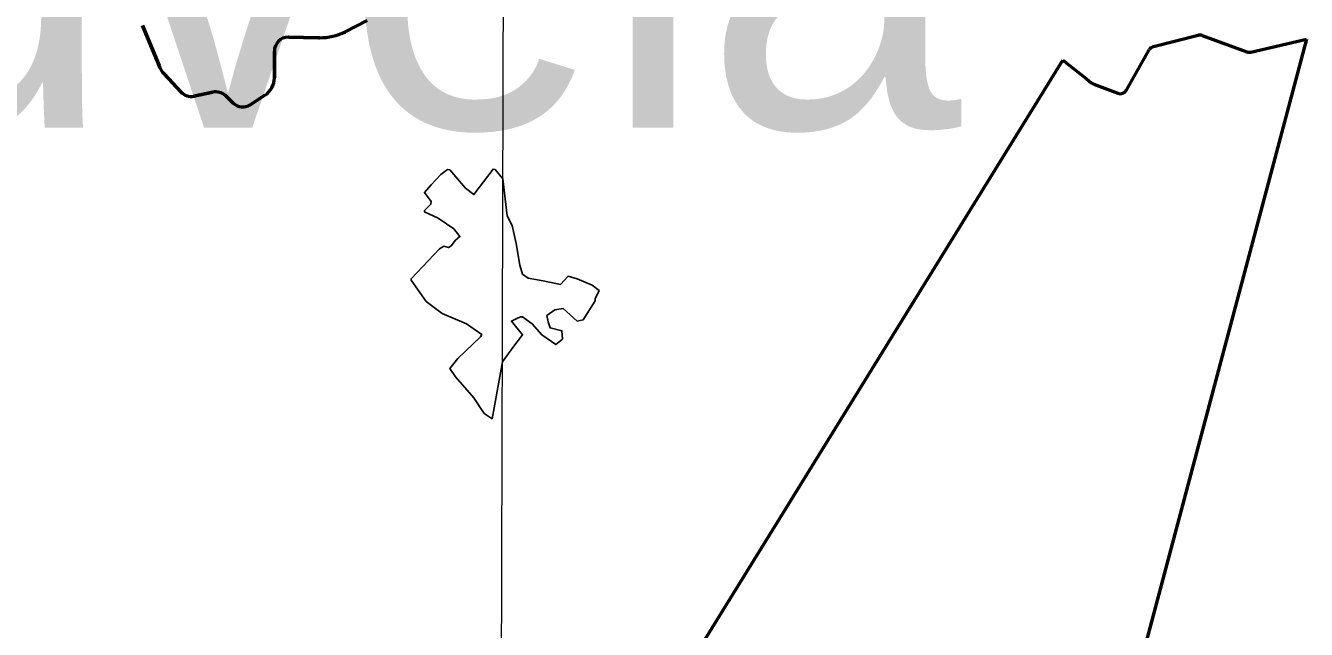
# Model space of a CAD drawing. Extents: x 553962 to 842807, y 8883888 to 9032388.
# Drawn here: x 800180 to 802033, y 9017049 to 9017922 of the extents above; entities that cross this region are included whole.
import ezdxf

# ---------------------------------------------------------------- set-up
doc = ezdxf.new("R2010")
doc.units = 0
doc.header["$LTSCALE"] = 150
doc.layers.add('60', color=7, linetype='Continuous', lineweight=53)

msp = doc.modelspace()

# ---------------------------------------------------------------- linework, layer by layer
at = {"layer": '60'}
for p, q in [((800641.9, 9017913.4), (800674, 9017929.6)), ((800674, 9017929.6), (800641.9, 9017913.4)), ((800348.7, 9017922.3), (800372.6, 9017864.5)), ((800372.6, 9017864.5), (800348.7, 9017922.3)), ((801811.6, 9017892.1), (801876.4, 9017908.4)), ((801811.6, 9017892.1), (801876.4, 9017908.4)), ((801882.2, 9017908.1), (801946.9, 9017884.4)), ((801882.2, 9017908.1), (801946.9, 9017884.4)), ((802032.9, 9017902.8), (801715.2, 9016709.3)), ((801772.5, 9017829), (801805.3, 9017887.3)), ((801772.5, 9017829), (801805.3, 9017887.3)), ((801952.7, 9017884.1), (802032.9, 9017902.8)), ((801952.7, 9017884.1), (802032.9, 9017902.8)), ((800539.6, 9017846.9), (800539.5, 9017885.4)), ((800539.5, 9017885.4), (800539.6, 9017846.9)), ((801132.5, 9016986.1), (801680.6, 9017872.2)), ((801132.5, 9016986.1), (801680.6, 9017872.2)), ((800380.2, 9017852.5), (800404.4, 9017826.4)), ((800404.4, 9017826.4), (800380.2, 9017852.5)), ((801725.1, 9017837.9), (801760.2, 9017824.6)), ((801725.1, 9017837.9), (801760.2, 9017824.6)), ((800423.2, 9017820.4), (800450.7, 9017826.2)), ((800450.7, 9017826.2), (800423.2, 9017820.4)), ((800468.6, 9017821.1), (800480, 9017810.3)), ((800480, 9017810.3), (800468.6, 9017821.1)), ((800504.6, 9017808), (800525.8, 9017821.6)), ((800525.8, 9017821.6), (800504.6, 9017808))]:
    msp.add_line(p, q, dxfattribs=at)
at = {"layer": '60', "lineweight": 13}
msp.add_lwpolyline([(800889, 9024505.2), (800865.9, 9016287.4), (800844.2, 9008945.5)], dxfattribs=at)
at = {"layer": '60'}
for points in [[(800559.8, 9017905.5), (800603.6, 9017904.9), (800605, 9017904.9)], [(800605, 9017904.9), (800603.6, 9017904.9), (800559.8, 9017905.5)], [(802032.9, 9017902.8), (801715.2, 9016709.3), (801715.2, 9016709.3)], [(801680.6, 9017872.2), (801714.6, 9017845.4), (801721.7, 9017839.8)], [(801680.6, 9017872.2), (801714.6, 9017845.4), (801721.7, 9017839.8)]]:
    msp.add_lwpolyline(points, dxfattribs=at)
at = {"layer": '60', "lineweight": 25}
for points in [[(800869.9, 9017700.8), (800858.8, 9017714.3), (800856.1, 9017715), (800828.2, 9017678), (800816.3, 9017687.1), (800793.2, 9017713.7), (800790, 9017714.3), (800780.3, 9017707), (800766, 9017691.6), (800766.3, 9017692)], [(800766.3, 9017692), (800756.7, 9017681.1), (800766.6, 9017668), (800765.8, 9017664), (800756.9, 9017655.1), (800756.9, 9017653), (800776.6, 9017643.8), (800799.3, 9017628.4), (800808, 9017617.3), (800801.7, 9017612.2), (800795.4, 9017603.8), (800791.5, 9017601.5), (800784.8, 9017603.4), (800778.5, 9017599.8), (800737.7, 9017556.3), (800737.7, 9017554.2), (800759.3, 9017523.7), (800782.2, 9017506.2), (800817.7, 9017491.2), (800839.5, 9017475.9), (800838, 9017472.4), (800804.9, 9017441.3), (800793.6, 9017426.8), (800801.4, 9017414.6), (800828.2, 9017384.4), (800842.9, 9017361.6), (800854.8, 9017354), (800869.6, 9017436.3)], [(800869.6, 9017436.3), (800884.6, 9017457.2), (800898.6, 9017475.2), (800882.6, 9017495.2), (800889.6, 9017498.2), (800895.6, 9017501.2), (800898.6, 9017501.2), (800912.6, 9017491.2), (800926.6, 9017475.2), (800946.6, 9017461.2), (800956.6, 9017469.2), (800955.6, 9017481.2), (800938.6, 9017485.2), (800935.6, 9017494.2), (800933.6, 9017503.2), (800945.6, 9017511.2), (800957.6, 9017513.2), (800977.5, 9017495.2), (800986.5, 9017497.2), (801003.5, 9017524.2), (801003.5, 9017527.2), (801009.5, 9017539.2), (800999.5, 9017547.2), (800977.5, 9017556.2), (800964.6, 9017560.2), (800953.6, 9017548.2), (800928.6, 9017553.2), (800906.6, 9017557.2), (800898.6, 9017563.2), (800894.6, 9017576.2), (800889.6, 9017607.2), (800883.6, 9017633.2), (800876.6, 9017647.2), (800869.9, 9017700.8)]]:
    msp.add_lwpolyline(points, dxfattribs=at)
at = {"layer": '60'}
for centre, radius, start, end in [((800559.5, 9017885.5), 20, 89.326, 180.122), ((800559.5, 9017885.5), 20, 89.326, 180.122), ((800605.9, 9017984.9), 80, 269.326, 296.6895), ((800605.9, 9017984.9), 80, 269.326, 296.6895), ((801878.8, 9017898.7), 10, 69.871, 104.1413), ((801878.8, 9017898.7), 10, 69.871, 104.1413), ((801814, 9017882.4), 10, 104.1413, 150.6026), ((801814, 9017882.4), 10, 104.1413, 150.6026), ((801950.4, 9017893.8), 10, 249.871, 283.1746), ((801950.4, 9017893.8), 10, 249.871, 283.1746), ((800409.5, 9017879.7), 40, 202.3647, 222.7956), ((800409.5, 9017879.7), 40, 202.3647, 222.7956), ((800509.6, 9017846.9), 30, 302.7566, 0.122), ((800509.6, 9017846.9), 30, 302.7566, 0.122), ((801729.8, 9017850.1), 13.1, 231.8265, 249.1896), ((801729.8, 9017850.1), 13.1, 231.8265, 249.1896), ((800419, 9017840), 20, 222.7956, 281.8955), ((800419, 9017840), 20, 222.7956, 281.8955), ((800454.8, 9017806.6), 20, 46.4119, 101.8955), ((800454.8, 9017806.6), 20, 46.4119, 101.8955), ((801763.7, 9017833.9), 10, 249.1896, 330.6026), ((801763.7, 9017833.9), 10, 249.1896, 330.6026), ((800493.8, 9017824.8), 20, 226.4119, 302.7566), ((800493.8, 9017824.8), 20, 226.4119, 302.7566)]:
    msp.add_arc(centre, radius, start, end, dxfattribs=at)

# ---------------------------------------------------------------- texts
msp.add_text('Gouveia', height=500, dxfattribs=at).set_placement((799043.5, 9017774.6))

doc.saveas('drawing.dxf')
